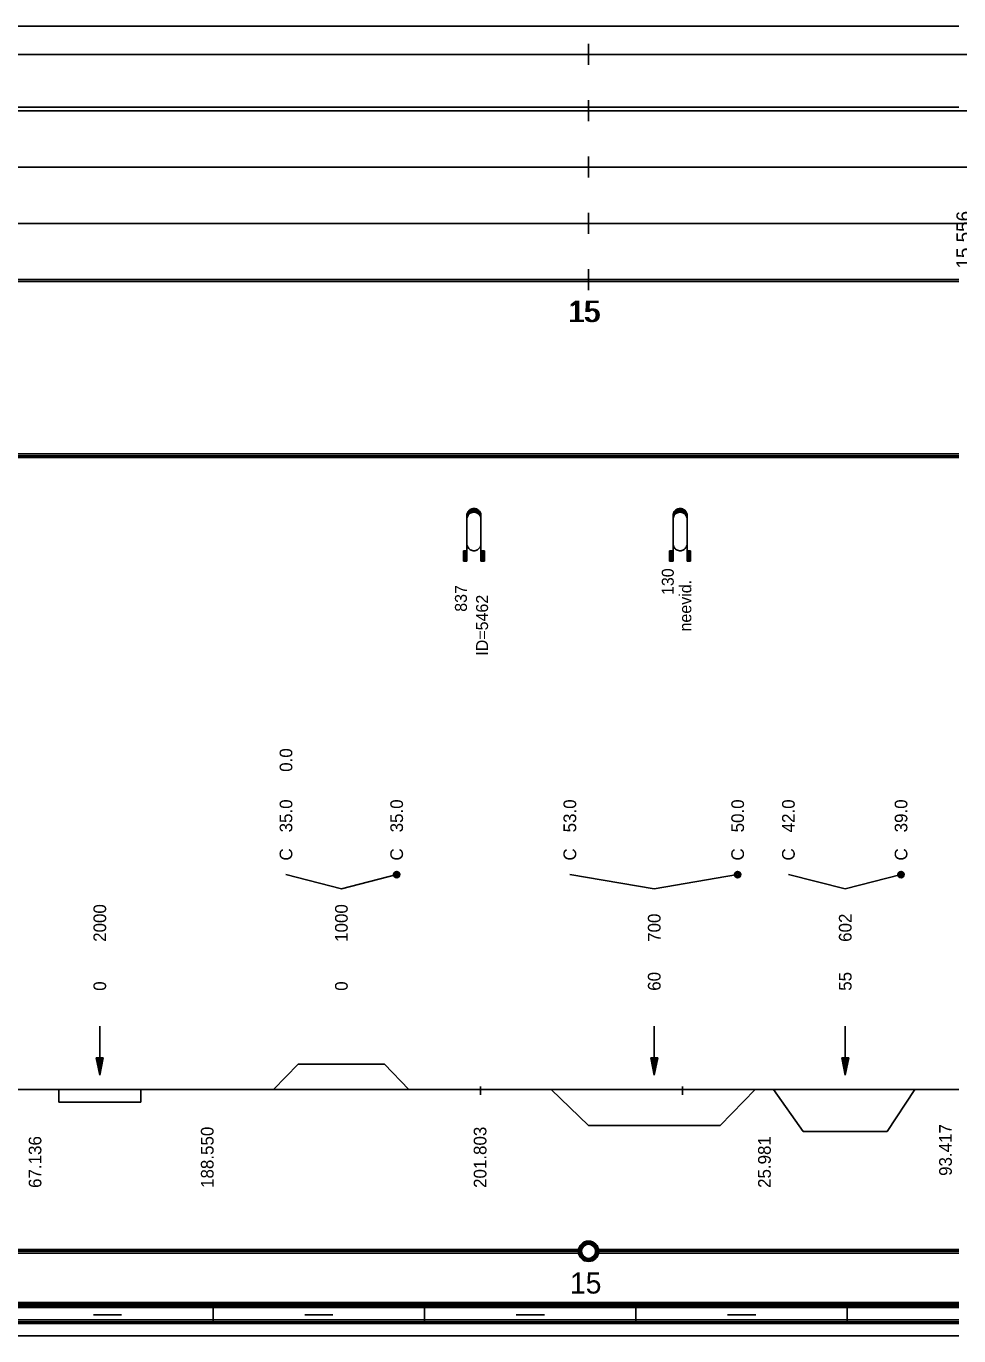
# Model space of a CAD drawing. Extents: x 2 to 10148, y 0 to 380.
# Drawn here: x 1718.5 to 1850.8, y 0 to 186 of the extents above; entities that cross this region are included whole.
import ezdxf

# ---------------------------------------------------------------- set-up
doc = ezdxf.new("R2010")
doc.units = 0
for name, color, linetype in [('CARA_S_OBJEKTY', 7, 'Continuous'), ('KRIV1_CARA', 7, 'Continuous'), ('KRIV1_TEXT', 7, 'Continuous'), ('OBJEKTY_TEXT', 7, 'Continuous'), ('OBJEKTY_TVAR', 7, 'Continuous'), ('RAM', 7, 'Continuous'), ('REZERVA', 7, 'Continuous'), ('RYCHL_A', 7, 'Continuous'), ('RYCHL_B', 7, 'Continuous'), ('RYCHL_RASTR', 7, 'Continuous'), ('RYCHL_STAN', 7, 'Continuous'), ('STAN_CARA', 7, 'Continuous'), ('STAN_TEXT', 7, 'Continuous'), ('STANIC_ZMEN_V', 7, 'Continuous')]:
    doc.layers.add(name, color=color, linetype=linetype)

msp = doc.modelspace()

# ---------------------------------------------------------------- linework, layer by layer
for p, q in [((1807.6, 40.69), (1807.6, 39.5)), ((1782.93, 35.4), (1782.93, 34.21)), ((1811.6, 35.41), (1811.6, 34.22))]:
    msp.add_line(p, q)
at = {"layer": 'CARA_S_OBJEKTY'}
for p, q in [((1245.39, 125.25), (1850.83, 125.25)), ((1245.39, 125), (1850.83, 125)), ((1245.39, 124.75), (1850.83, 124.75))]:
    msp.add_line(p, q, dxfattribs=at)
at = {"layer": 'KRIV1_CARA'}
for p, q in [((1753.58, 35), (1757.08, 38.6)), ((1757.08, 38.6), (1769.29, 38.6)), ((1769.29, 38.6), (1772.79, 35)), ((1245.39, 35), (1850.83, 35)), ((1723.07, 35), (1723.07, 33.2)), ((1734.73, 33.2), (1734.73, 35)), ((1792.97, 35), (1798.27, 29.86)), ((1816.94, 29.86), (1821.94, 35)), ((1824.54, 35), (1828.74, 29.02)), ((1840.68, 29.02), (1844.58, 35)), ((1723.07, 33.2), (1734.73, 33.2)), ((1798.27, 29.86), (1816.94, 29.86)), ((1828.74, 29.02), (1840.68, 29.02))]:
    msp.add_line(p, q, dxfattribs=at)
at = {"layer": 'KRIV1_TEXT'}
for p, q in [((1763.19, 63.5), (1755.33, 65.5)), ((1763.19, 63.5), (1771.04, 65.5)), ((1807.6, 63.5), (1795.62, 65.5)), ((1807.6, 63.5), (1819.44, 65.5)), ((1834.71, 63.5), (1826.64, 65.5)), ((1834.71, 63.5), (1842.63, 65.5)), ((1728.9, 44), (1728.9, 42.2)), ((1807.6, 44), (1807.6, 42.2)), ((1834.71, 44), (1834.71, 42.2)), ((1728.9, 42.2), (1728.9, 40)), ((1807.6, 42.2), (1807.6, 40)), ((1834.71, 42.2), (1834.71, 40)), ((1728.4, 39.5), (1728.9, 37)), ((1728.4, 39.5), (1729.4, 39.5)), ((1728.5, 39.5), (1728.9, 37.5)), ((1728.6, 39.5), (1728.9, 38)), ((1728.7, 39.5), (1728.9, 38.5)), ((1728.8, 39.5), (1728.9, 39)), ((1728.9, 40), (1728.9, 37)), ((1729.4, 39.5), (1728.9, 37)), ((1729.3, 39.5), (1728.9, 37.5)), ((1729.2, 39.5), (1728.9, 38)), ((1729.1, 39.5), (1728.9, 38.5)), ((1729, 39.5), (1728.9, 39)), ((1728.9, 39.5), (1728.9, 39.5)), ((1728.9, 39.5), (1728.9, 39.5)), ((1807.1, 39.5), (1807.6, 37)), ((1807.1, 39.5), (1808.1, 39.5)), ((1807.2, 39.5), (1807.6, 37.5)), ((1807.3, 39.5), (1807.6, 38)), ((1807.4, 39.5), (1807.6, 38.5)), ((1807.5, 39.5), (1807.6, 39)), ((1807.6, 40), (1807.6, 37)), ((1808.1, 39.5), (1807.6, 37)), ((1808, 39.5), (1807.6, 37.5)), ((1807.9, 39.5), (1807.6, 38)), ((1807.8, 39.5), (1807.6, 38.5)), ((1807.7, 39.5), (1807.6, 39)), ((1807.6, 39.5), (1807.6, 39.5)), ((1807.6, 39.5), (1807.6, 39.5)), ((1834.21, 39.5), (1834.71, 37)), ((1834.21, 39.5), (1835.21, 39.5)), ((1834.31, 39.5), (1834.71, 37.5)), ((1834.41, 39.5), (1834.71, 38)), ((1834.51, 39.5), (1834.71, 38.5)), ((1834.61, 39.5), (1834.71, 39)), ((1834.71, 40), (1834.71, 37)), ((1835.21, 39.5), (1834.71, 37)), ((1835.11, 39.5), (1834.71, 37.5)), ((1835.01, 39.5), (1834.71, 38)), ((1834.91, 39.5), (1834.71, 38.5)), ((1834.81, 39.5), (1834.71, 39)), ((1834.71, 39.5), (1834.71, 39.5)), ((1834.71, 39.5), (1834.71, 39.5))]:
    msp.add_line(p, q, dxfattribs=at)
for centre, radius in [((1771.04, 65.5), 0.45), ((1771.04, 65.5), 0.3), ((1771.04, 65.5), 0.15), ((1819.44, 65.5), 0.45), ((1819.44, 65.5), 0.3), ((1819.44, 65.5), 0.15), ((1842.63, 65.5), 0.45), ((1842.63, 65.5), 0.3), ((1842.63, 65.5), 0.15)]:
    msp.add_circle(centre, radius, dxfattribs=at)
at = {"layer": 'OBJEKTY_TVAR'}
for p, q in [((1781.18, 117.06), (1781.27, 117.18)), ((1781.27, 117.18), (1781.36, 117.26)), ((1781.3, 117.2), (1782.72, 117.2)), ((1781.35, 117.25), (1782.67, 117.25)), ((1781.36, 117.26), (1781.49, 117.35)), ((1781.41, 117.3), (1782.61, 117.3)), ((1781.48, 117.35), (1782.54, 117.35)), ((1781.49, 117.35), (1781.62, 117.42)), ((1781.57, 117.4), (1782.45, 117.4)), ((1781.62, 117.42), (1781.65, 117.43)), ((1781.65, 117.43), (1781.77, 117.47)), ((1781.7, 117.45), (1782.32, 117.45)), ((1781.77, 117.47), (1781.91, 117.49)), ((1781.91, 117.49), (1782.02, 117.5)), ((1782.02, 117.5), (1782.15, 117.49)), ((1782.15, 117.49), (1782.28, 117.46)), ((1782.28, 117.46), (1782.39, 117.43)), ((1782.39, 117.43), (1782.5, 117.37)), ((1782.5, 117.37), (1782.57, 117.32)), ((1782.57, 117.32), (1782.72, 117.21)), ((1782.72, 117.21), (1782.8, 117.11)), ((1810.44, 117.06), (1810.53, 117.18)), ((1810.53, 117.18), (1810.62, 117.26)), ((1810.56, 117.2), (1811.98, 117.2)), ((1810.61, 117.25), (1811.93, 117.25)), ((1810.62, 117.26), (1810.75, 117.35)), ((1810.67, 117.3), (1811.87, 117.3)), ((1810.74, 117.35), (1811.8, 117.35)), ((1810.75, 117.35), (1810.88, 117.42)), ((1810.83, 117.4), (1811.71, 117.4)), ((1810.88, 117.42), (1810.91, 117.43)), ((1810.91, 117.43), (1811.03, 117.47)), ((1810.96, 117.45), (1811.58, 117.45)), ((1811.03, 117.47), (1811.17, 117.49)), ((1811.17, 117.49), (1811.28, 117.5)), ((1811.28, 117.5), (1811.41, 117.49)), ((1811.41, 117.49), (1811.54, 117.46)), ((1811.54, 117.46), (1811.65, 117.43)), ((1811.65, 117.43), (1811.76, 117.37)), ((1811.76, 117.37), (1811.83, 117.32)), ((1811.83, 117.32), (1811.98, 117.21)), ((1811.98, 117.21), (1812.06, 117.11)), ((1781.01, 116.5), (1781.02, 116.65)), ((1781.01, 116.55), (1781.19, 116.55)), ((1781.01, 110), (1781.01, 116.5)), ((1781.01, 116.5), (1781.16, 116.5)), ((1781.01, 116.45), (1781.13, 116.45)), ((1781.01, 116.4), (1781.1, 116.4)), ((1781.01, 116.35), (1781.08, 116.35)), ((1781.01, 116.3), (1781.06, 116.3)), ((1781.01, 116.25), (1781.05, 116.25)), ((1781.01, 116.2), (1781.04, 116.2)), ((1781.01, 116.15), (1781.03, 116.15)), ((1781.01, 115.98), (1781.02, 116.13)), ((1781.01, 116.1), (1781.02, 116.1)), ((1781.02, 116.65), (1781.06, 116.81)), ((1781.02, 116.65), (1781.27, 116.65)), ((1781.02, 116.6), (1781.23, 116.6)), ((1781.02, 116.13), (1781.06, 116.28)), ((1781.03, 116.7), (1781.32, 116.7)), ((1781.04, 116.75), (1781.38, 116.75)), ((1781.06, 116.81), (1781.12, 116.95)), ((1781.06, 116.8), (1781.44, 116.8)), ((1781.06, 116.28), (1781.12, 116.43)), ((1781.07, 116.85), (1781.52, 116.85)), ((1781.09, 116.9), (1781.63, 116.9)), ((1781.12, 116.95), (1781.18, 117.06)), ((1781.12, 116.95), (1781.78, 116.95)), ((1781.12, 116.43), (1781.18, 116.53)), ((1781.14, 117), (1782.88, 117)), ((1781.17, 117.05), (1782.85, 117.05)), ((1781.18, 116.53), (1781.27, 116.65)), ((1781.21, 117.1), (1782.81, 117.1)), ((1781.25, 117.15), (1782.77, 117.15)), ((1781.27, 116.65), (1781.36, 116.74)), ((1781.36, 116.74), (1781.49, 116.83)), ((1781.49, 116.83), (1781.62, 116.9)), ((1781.62, 116.9), (1781.65, 116.91)), ((1781.65, 116.91), (1781.77, 116.95)), ((1781.77, 116.95), (1781.91, 116.97)), ((1781.91, 116.97), (1782.02, 116.98)), ((1782.02, 116.98), (1782.15, 116.97)), ((1782.15, 116.97), (1782.28, 116.94)), ((1782.24, 116.95), (1782.9, 116.95)), ((1782.28, 116.94), (1782.39, 116.9)), ((1782.39, 116.9), (1782.5, 116.85)), ((1782.39, 116.9), (1782.93, 116.9)), ((1782.5, 116.85), (1782.95, 116.85)), ((1782.5, 116.85), (1782.57, 116.8)), ((1782.57, 116.8), (1782.72, 116.68)), ((1782.58, 116.8), (1782.96, 116.8)), ((1782.64, 116.75), (1782.98, 116.75)), ((1782.7, 116.7), (1782.99, 116.7)), ((1782.72, 116.68), (1782.8, 116.59)), ((1782.75, 116.65), (1783, 116.65)), ((1782.79, 116.6), (1783, 116.6)), ((1782.8, 117.11), (1782.89, 116.98)), ((1782.8, 116.59), (1782.89, 116.46)), ((1782.83, 116.55), (1783.01, 116.55)), ((1782.86, 116.5), (1783.01, 116.5)), ((1782.89, 116.98), (1782.93, 116.89)), ((1782.89, 116.46), (1782.93, 116.37)), ((1782.89, 116.45), (1783.01, 116.45)), ((1782.92, 116.4), (1783.01, 116.4)), ((1782.93, 116.89), (1782.97, 116.77)), ((1782.93, 116.37), (1782.97, 116.24)), ((1782.94, 116.35), (1783.01, 116.35)), ((1782.96, 116.3), (1783.01, 116.3)), ((1782.97, 116.77), (1783, 116.65)), ((1782.97, 116.25), (1783.01, 116.25)), ((1782.97, 116.24), (1783, 116.13)), ((1782.98, 116.2), (1783.01, 116.2)), ((1782.99, 116.15), (1783.01, 116.15)), ((1783, 116.65), (1783.01, 116.56)), ((1783, 116.13), (1783.01, 116.03)), ((1783, 116.1), (1783.01, 116.1)), ((1783.01, 116.56), (1783.01, 116.5)), ((1783.01, 116.5), (1783.01, 110)), ((1783.01, 116.03), (1783.01, 115.98)), ((1810.27, 116.5), (1810.28, 116.65)), ((1810.27, 116.55), (1810.45, 116.55)), ((1810.27, 110), (1810.27, 116.5)), ((1810.27, 116.5), (1810.42, 116.5)), ((1810.27, 116.45), (1810.39, 116.45)), ((1810.27, 116.4), (1810.36, 116.4)), ((1810.27, 116.35), (1810.34, 116.35)), ((1810.27, 116.3), (1810.32, 116.3)), ((1810.27, 116.25), (1810.31, 116.25)), ((1810.27, 116.2), (1810.3, 116.2)), ((1810.27, 116.15), (1810.29, 116.15)), ((1810.27, 115.98), (1810.28, 116.13)), ((1810.27, 116.1), (1810.28, 116.1)), ((1810.28, 116.65), (1810.32, 116.81)), ((1810.28, 116.65), (1810.53, 116.65)), ((1810.28, 116.6), (1810.49, 116.6)), ((1810.28, 116.13), (1810.32, 116.28)), ((1810.29, 116.7), (1810.58, 116.7)), ((1810.3, 116.75), (1810.64, 116.75)), ((1810.32, 116.81), (1810.38, 116.95)), ((1810.32, 116.8), (1810.7, 116.8)), ((1810.32, 116.28), (1810.38, 116.43)), ((1810.33, 116.85), (1810.78, 116.85)), ((1810.35, 116.9), (1810.89, 116.9)), ((1810.38, 116.95), (1810.44, 117.06)), ((1810.38, 116.95), (1811.04, 116.95)), ((1810.38, 116.43), (1810.44, 116.53)), ((1810.4, 117), (1812.14, 117)), ((1810.43, 117.05), (1812.11, 117.05)), ((1810.44, 116.53), (1810.53, 116.65)), ((1810.47, 117.1), (1812.07, 117.1)), ((1810.51, 117.15), (1812.03, 117.15)), ((1810.53, 116.65), (1810.62, 116.74)), ((1810.62, 116.74), (1810.75, 116.83)), ((1810.75, 116.83), (1810.88, 116.9)), ((1810.88, 116.9), (1810.91, 116.91)), ((1810.91, 116.91), (1811.03, 116.95)), ((1811.03, 116.95), (1811.17, 116.97)), ((1811.17, 116.97), (1811.28, 116.98)), ((1811.28, 116.98), (1811.41, 116.97)), ((1811.41, 116.97), (1811.54, 116.94)), ((1811.5, 116.95), (1812.16, 116.95)), ((1811.54, 116.94), (1811.65, 116.9)), ((1811.65, 116.9), (1811.76, 116.85)), ((1811.65, 116.9), (1812.19, 116.9)), ((1811.76, 116.85), (1812.21, 116.85)), ((1811.76, 116.85), (1811.83, 116.8)), ((1811.83, 116.8), (1811.98, 116.68)), ((1811.84, 116.8), (1812.22, 116.8)), ((1811.9, 116.75), (1812.24, 116.75)), ((1811.96, 116.7), (1812.25, 116.7)), ((1811.98, 116.68), (1812.06, 116.59)), ((1812.01, 116.65), (1812.26, 116.65)), ((1812.05, 116.6), (1812.26, 116.6)), ((1812.06, 117.11), (1812.15, 116.98)), ((1812.06, 116.59), (1812.15, 116.46)), ((1812.09, 116.55), (1812.27, 116.55)), ((1812.12, 116.5), (1812.27, 116.5)), ((1812.15, 116.98), (1812.19, 116.89)), ((1812.15, 116.46), (1812.19, 116.37)), ((1812.15, 116.45), (1812.27, 116.45)), ((1812.18, 116.4), (1812.27, 116.4)), ((1812.19, 116.89), (1812.23, 116.77)), ((1812.19, 116.37), (1812.23, 116.24)), ((1812.2, 116.35), (1812.27, 116.35)), ((1812.22, 116.3), (1812.27, 116.3)), ((1812.23, 116.77), (1812.26, 116.65)), ((1812.23, 116.25), (1812.27, 116.25)), ((1812.23, 116.24), (1812.26, 116.13)), ((1812.24, 116.2), (1812.27, 116.2)), ((1812.25, 116.15), (1812.27, 116.15)), ((1812.26, 116.65), (1812.27, 116.56)), ((1812.26, 116.13), (1812.27, 116.03)), ((1812.26, 116.1), (1812.27, 116.1)), ((1812.27, 116.56), (1812.27, 116.5)), ((1812.27, 116.5), (1812.27, 110)), ((1812.27, 116.03), (1812.27, 115.98)), ((1781.01, 112.5), (1781.02, 112.35)), ((1781.02, 112.35), (1781.06, 112.2)), ((1781.06, 112.2), (1781.12, 112.05)), ((1781.12, 112.05), (1781.18, 111.95)), ((1781.18, 111.95), (1781.27, 111.83)), ((1781.27, 111.83), (1781.36, 111.74)), ((1781.36, 111.74), (1781.49, 111.65)), ((1781.49, 111.65), (1781.62, 111.58)), ((1782.39, 111.58), (1782.5, 111.63)), ((1782.5, 111.63), (1782.57, 111.68)), ((1782.57, 111.68), (1782.72, 111.8)), ((1782.72, 111.8), (1782.8, 111.9)), ((1782.8, 111.9), (1782.89, 112.02)), ((1782.89, 112.02), (1782.93, 112.11)), ((1782.93, 112.11), (1782.97, 112.24)), ((1782.97, 112.24), (1783, 112.35)), ((1783, 112.35), (1783.01, 112.45)), ((1783.01, 112.45), (1783.01, 112.5)), ((1810.27, 112.5), (1810.28, 112.35)), ((1810.28, 112.35), (1810.32, 112.2)), ((1810.32, 112.2), (1810.38, 112.05)), ((1810.38, 112.05), (1810.44, 111.95)), ((1810.44, 111.95), (1810.53, 111.83)), ((1810.53, 111.83), (1810.62, 111.74)), ((1810.62, 111.74), (1810.75, 111.65)), ((1810.75, 111.65), (1810.88, 111.58)), ((1811.65, 111.58), (1811.76, 111.63)), ((1811.76, 111.63), (1811.83, 111.68)), ((1811.83, 111.68), (1811.98, 111.8)), ((1811.98, 111.8), (1812.06, 111.9)), ((1812.06, 111.9), (1812.15, 112.02)), ((1812.15, 112.02), (1812.19, 112.11)), ((1812.19, 112.11), (1812.23, 112.24)), ((1812.23, 112.24), (1812.26, 112.35)), ((1812.26, 112.35), (1812.27, 112.45)), ((1812.27, 112.45), (1812.27, 112.5)), ((1780.51, 111.5), (1781.01, 111.5)), ((1780.51, 111.5), (1780.51, 110)), ((1781.01, 110), (1780.51, 110)), ((1780.56, 111.5), (1780.56, 110)), ((1780.61, 111.5), (1780.61, 110)), ((1780.66, 111.5), (1780.66, 110)), ((1780.71, 111.5), (1780.71, 110)), ((1780.76, 111.5), (1780.76, 110)), ((1780.81, 111.5), (1780.81, 110)), ((1780.86, 111.5), (1780.86, 110)), ((1780.91, 111.5), (1780.91, 110)), ((1780.96, 111.5), (1780.96, 110)), ((1781.62, 111.58), (1781.65, 111.57)), ((1781.65, 111.57), (1781.77, 111.53)), ((1781.77, 111.53), (1781.91, 111.51)), ((1781.91, 111.51), (1782.02, 111.5)), ((1782.02, 111.5), (1782.15, 111.51)), ((1782.15, 111.51), (1782.28, 111.54)), ((1782.28, 111.54), (1782.39, 111.58)), ((1783.51, 111.5), (1783.01, 111.5)), ((1783.01, 110), (1783.51, 110)), ((1783.06, 111.5), (1783.06, 110)), ((1783.11, 111.5), (1783.11, 110)), ((1783.16, 111.5), (1783.16, 110)), ((1783.21, 111.5), (1783.21, 110)), ((1783.26, 111.5), (1783.26, 110)), ((1783.31, 111.5), (1783.31, 110)), ((1783.36, 111.5), (1783.36, 110)), ((1783.41, 111.5), (1783.41, 110)), ((1783.46, 111.5), (1783.46, 110)), ((1783.51, 111.5), (1783.51, 110)), ((1809.77, 111.5), (1810.27, 111.5)), ((1809.77, 111.5), (1809.77, 110)), ((1810.27, 110), (1809.77, 110)), ((1809.82, 111.5), (1809.82, 110)), ((1809.87, 111.5), (1809.87, 110)), ((1809.92, 111.5), (1809.92, 110)), ((1809.97, 111.5), (1809.97, 110)), ((1810.02, 111.5), (1810.02, 110)), ((1810.07, 111.5), (1810.07, 110)), ((1810.12, 111.5), (1810.12, 110)), ((1810.17, 111.5), (1810.17, 110)), ((1810.22, 111.5), (1810.22, 110)), ((1810.88, 111.58), (1810.91, 111.57)), ((1810.91, 111.57), (1811.03, 111.53)), ((1811.03, 111.53), (1811.17, 111.51)), ((1811.17, 111.51), (1811.28, 111.5)), ((1811.28, 111.5), (1811.41, 111.51)), ((1811.41, 111.51), (1811.54, 111.54)), ((1811.54, 111.54), (1811.65, 111.58)), ((1812.77, 111.5), (1812.27, 111.5)), ((1812.27, 110), (1812.77, 110)), ((1812.32, 111.5), (1812.32, 110)), ((1812.37, 111.5), (1812.37, 110)), ((1812.42, 111.5), (1812.42, 110)), ((1812.47, 111.5), (1812.47, 110)), ((1812.52, 111.5), (1812.52, 110)), ((1812.57, 111.5), (1812.57, 110)), ((1812.62, 111.5), (1812.62, 110)), ((1812.67, 111.5), (1812.67, 110)), ((1812.72, 111.5), (1812.72, 110)), ((1812.77, 111.5), (1812.77, 110))]:
    msp.add_line(p, q, dxfattribs=at)
at = {"layer": 'RAM'}
for p, q in [((1245.39, 4.75), (1850.83, 4.75)), ((1245.39, 4.5), (1850.83, 4.5)), ((1245.39, 4.25), (1850.83, 4.25)), ((1245.39, 4), (1850.83, 4)), ((1745, 2), (1745, 4)), ((1775, 2), (1775, 4)), ((1805, 2), (1805, 4)), ((1835, 2), (1835, 4)), ((1245.39, 2.25), (1850.83, 2.25)), ((1245.39, 2), (1850.83, 2)), ((1728, 3), (1732, 3)), ((1758, 3), (1762, 3)), ((1788, 3), (1792, 3)), ((1818, 3), (1822, 3)), ((1245.39, 1.75), (1850.83, 1.75)), ((1245.39, 0), (1850.83, 0))]:
    msp.add_line(p, q, dxfattribs=at)
at = {"layer": 'REZERVA'}
for radius in [1.45, 1.4, 1.35, 1.3, 1.25, 1.2, 1.15, 1.1, 1.05, 1]:
    msp.add_circle((1798.28, 12), radius, dxfattribs=at)
at = {"layer": 'RYCHL_A'}
msp.add_line((1403.28, 174.5), (1850.83, 174.5), dxfattribs=at)
at = {"layer": 'RYCHL_B'}
msp.add_line((1512.4, 186), (1850.83, 186), dxfattribs=at)
at = {"layer": 'RYCHL_RASTR'}
for p, q in [((1798.28, 180.5), (1798.28, 183.5)), ((1245.39, 182), (1853.57, 182)), ((1798.28, 172.5), (1798.28, 175.5)), ((1245.39, 174), (1854.63, 174)), ((1798.28, 164.5), (1798.28, 167.5)), ((1245.39, 166), (1853.77, 166)), ((1798.28, 156.5), (1798.28, 159.5)), ((1245.39, 158), (1853.78, 158)), ((1798.28, 148.5), (1798.28, 151.5)), ((1245.39, 150), (1850.83, 150)), ((1245.39, 149.75), (1850.83, 149.75))]:
    msp.add_line(p, q, dxfattribs=at)
at = {"layer": 'STAN_CARA'}
for p, q in [((1299.78, 12.25), (1796.78, 12.25)), ((1299.78, 12), (1796.78, 12)), ((1299.78, 12), (1796.78, 12)), ((1299.78, 11.75), (1796.78, 11.75)), ((1799.78, 12.25), (1850.83, 12.25)), ((1799.78, 12), (1850.83, 12)), ((1799.78, 12), (1850.83, 12)), ((1799.78, 11.75), (1850.83, 11.75))]:
    msp.add_line(p, q, dxfattribs=at)

# ---------------------------------------------------------------- texts
at = {"layer": 'KRIV1_TEXT'}
for s, p in [('0.0', (1756.23, 80.1)), ('35.0', (1756.23, 71.5)), ('35.0', (1771.94, 71.5)), ('53.0', (1796.52, 71.5)), ('50.0', (1820.34, 71.5)), ('42.0', (1827.54, 71.5)), ('39.0', (1843.53, 71.5)), ('C', (1756.23, 67.5)), ('C', (1771.94, 67.5)), ('C', (1796.52, 67.5)), ('C', (1820.34, 67.5)), ('C', (1827.54, 67.5)), ('C', (1843.53, 67.5)), ('2000', (1729.8, 55.95)), ('1000', (1764.09, 55.95)), ('700', (1808.5, 55.95)), ('602', (1835.61, 55.95)), ('0', (1729.8, 49)), ('0', (1764.09, 49)), ('60', (1808.5, 49)), ('55', (1835.61, 49)), ('93.417', (1849.84, 22.71)), ('67.136', (1720.61, 21)), ('188.550', (1745.05, 21)), ('201.803', (1783.78, 21)), ('25.981', (1824.14, 21))]:
    msp.add_text(s, height=1.8, rotation=90, dxfattribs=at).set_placement(p)
at = {"layer": 'OBJEKTY_TEXT'}
for s, p in [('130', (1810.37, 105.21)), ('837', (1781.01, 102.83)), ('neevid.', (1812.86, 100.03)), ('ID=5462', (1784.01, 96.59))]:
    msp.add_text(s, height=1.7, rotation=90, dxfattribs=at).set_placement(p)
at = {"layer": 'RYCHL_STAN'}
for p in [(1795.34, 144), (1795.59, 144)]:
    msp.add_text('15', height=3, dxfattribs=at).set_placement(p)
at = {"layer": 'STAN_TEXT'}
msp.add_text('15', height=3, dxfattribs=at).set_placement((1795.64, 6))
at = {"layer": 'STANIC_ZMEN_V'}
msp.add_text('15.556', height=2, rotation=90, dxfattribs=at).set_placement((1852.49, 151.58))

doc.saveas('drawing.dxf')
